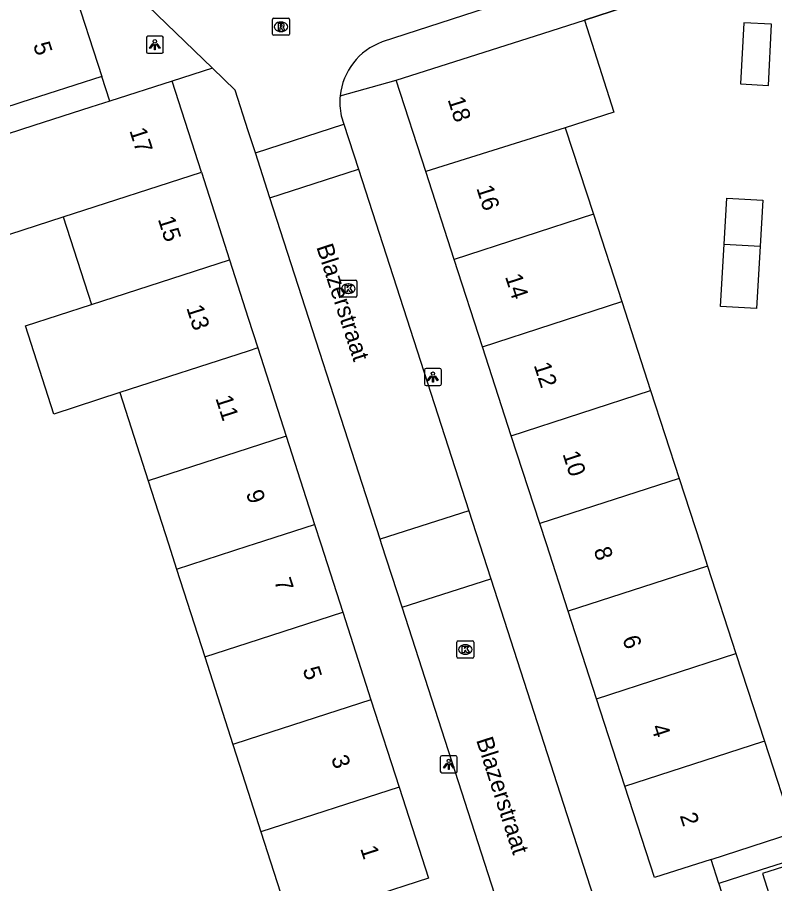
# Model space of a CAD drawing. Extents: x 159377 to 159983, y 382996 to 383595.
# Drawn here: x 159486.4 to 159530.9, y 383230.1 to 383280.9 of the extents above; entities that cross this region are included whole.
import ezdxf

# ---------------------------------------------------------------- set-up
doc = ezdxf.new("R2010")
doc.units = 0
for name, color, linetype in [('IMGEO_Kolk', 7, 'Continuous'), ('IMGEO_Lichtpunt', 7, 'Continuous'), ('IMGEO_Muur', 7, 'Continuous'), ('IMGEO_Openbare_ruimte_label', 7, 'Continuous'), ('IMGEO_Pand', 7, 'Continuous'), ('IMGEO_Pand_nummerreeks', 7, 'Continuous'), ('IMGEO_Rijbaan_lokaal_open', 7, 'Continuous'), ('IMGEO_Rioolput', 7, 'Continuous'), ('IMGEO_Voetpad_open', 7, 'Continuous')]:
    doc.layers.add(name, color=color, linetype=linetype)

msp = doc.modelspace()

# ---------------------------------------------------------------- linework, layer by layer
at = {"layer": 'IMGEO_Kolk'}
for p, q in [((159505.369, 383264.546), (159505.369, 383265.398)), ((159505.444, 383265.472), (159506.296, 383265.472)), ((159506.37, 383265.398), (159506.37, 383264.546)), ((159505.857, 383265.252), (159505.882, 383265.252)), ((159506.296, 383264.472), (159505.444, 383264.472)), ((159505.88, 383264.692), (159505.855, 383264.692)), ((159512.239, 383243.382), (159512.239, 383244.234)), ((159512.314, 383244.308), (159513.166, 383244.308)), ((159512.727, 383244.088), (159512.752, 383244.088)), ((159513.24, 383244.234), (159513.24, 383243.382)), ((159512.75, 383243.528), (159512.725, 383243.528)), ((159513.166, 383243.308), (159512.314, 383243.308))]:
    msp.add_line(p, q, dxfattribs=at)
for points in [[(159505.369, 383264.546), (159505.369, 383265.398)], [(159505.444, 383265.472), (159506.296, 383265.472)], [(159506.37, 383265.398), (159506.37, 383264.546)], [(159505.69, 383265.172), (159505.813, 383265.172), (159505.813, 383265.021), (159505.943, 383265.172), (159506.107, 383265.172), (159505.961, 383265.021), (159506.114, 383264.772), (159505.962, 383264.772), (159505.877, 383264.936), (159505.813, 383264.869), (159505.813, 383264.772), (159505.69, 383264.772), (159505.69, 383265.172)], [(159506.296, 383264.472), (159505.444, 383264.472)], [(159512.239, 383243.382), (159512.239, 383244.234)], [(159512.314, 383244.308), (159513.166, 383244.308)], [(159512.56, 383244.008), (159512.683, 383244.008), (159512.683, 383243.857), (159512.813, 383244.008), (159512.977, 383244.008), (159512.831, 383243.857), (159512.984, 383243.608), (159512.832, 383243.608), (159512.747, 383243.772), (159512.683, 383243.705), (159512.683, 383243.608), (159512.56, 383243.608), (159512.56, 383244.008)], [(159513.24, 383244.234), (159513.24, 383243.382)], [(159513.166, 383243.308), (159512.314, 383243.308)]]:
    msp.add_lwpolyline(points, dxfattribs=at)
for centre, start, end in [((159505.446, 383265.396), 91.552, 178.448), ((159505.446, 383265.396), 91.552, 178.448), ((159506.294, 383265.396), 1.552, 88.448), ((159506.294, 383265.396), 1.552, 88.448), ((159505.446, 383264.548), 181.552, 268.448), ((159505.446, 383264.548), 181.552, 268.448), ((159506.294, 383264.548), 271.552, 358.448), ((159506.294, 383264.548), 271.552, 358.448), ((159512.316, 383244.232), 91.552, 178.448), ((159512.316, 383244.232), 91.552, 178.448), ((159513.164, 383244.232), 1.552, 88.448), ((159513.164, 383244.232), 1.552, 88.448), ((159512.316, 383243.384), 181.552, 268.448), ((159512.316, 383243.384), 181.552, 268.448), ((159513.164, 383243.384), 271.552, 358.448), ((159513.164, 383243.384), 271.552, 358.448)]:
    msp.add_arc(centre, 0.0765, start, end, dxfattribs=at)
for centre, major_axis, ratio, start_param, end_param in [((159505.856, 383264.972), (-0.387, 0.002), 0.722429, 4.712389, 7.853982), ((159505.881, 383264.972), (-0.39, 0.002), 0.717154, 1.570796, 4.712389), ((159512.726, 383243.808), (-0.387, 0.002), 0.722429, 4.712389, 7.853982), ((159512.751, 383243.808), (-0.39, 0.002), 0.717154, 1.570796, 4.712389)]:
    msp.add_ellipse(centre, major_axis=major_axis, ratio=ratio, start_param=start_param, end_param=end_param, dxfattribs=at)
at = {"layer": 'IMGEO_Lichtpunt'}
for p, q in [((159494.021, 383279.681), (159494.021, 383278.874)), ((159494.021, 383279.681), (159494.021, 383278.874)), ((159494.923, 383279.776), (159494.115, 383279.776)), ((159494.923, 383279.776), (159494.115, 383279.776)), ((159495.017, 383278.874), (159495.017, 383279.681)), ((159495.017, 383278.874), (159495.017, 383279.681)), ((159494.115, 383278.78), (159494.923, 383278.78)), ((159494.115, 383278.78), (159494.923, 383278.78)), ((159510.339, 383260.196), (159510.339, 383259.389)), ((159510.339, 383260.196), (159510.339, 383259.389)), ((159511.241, 383260.291), (159510.433, 383260.291)), ((159511.241, 383260.291), (159510.433, 383260.291)), ((159511.335, 383259.389), (159511.335, 383260.196)), ((159511.335, 383259.389), (159511.335, 383260.196)), ((159510.433, 383259.295), (159511.241, 383259.295)), ((159510.433, 383259.295), (159511.241, 383259.295)), ((159511.27, 383237.477), (159511.27, 383236.67)), ((159511.27, 383237.477), (159511.27, 383236.67)), ((159512.172, 383237.572), (159511.364, 383237.572)), ((159512.172, 383237.572), (159511.364, 383237.572)), ((159512.266, 383236.67), (159512.266, 383237.477)), ((159512.266, 383236.67), (159512.266, 383237.477)), ((159511.364, 383236.576), (159512.172, 383236.576)), ((159511.364, 383236.576), (159512.172, 383236.576))]:
    msp.add_line(p, q, dxfattribs=at)
for points in [[(159494.395, 383279.345), (159494.434, 383279.317), (159494.246, 383279.055), (159494.208, 383279.082), (159494.395, 383279.345)], [(159494.497, 383279.297), (159494.544, 383279.297), (159494.544, 383278.975), (159494.497, 383278.975), (159494.497, 383279.297)], [(159494.607, 383279.317), (159494.645, 383279.344), (159494.832, 383279.082), (159494.793, 383279.054), (159494.607, 383279.317)], [(159510.713, 383259.86), (159510.752, 383259.832), (159510.564, 383259.57), (159510.526, 383259.597), (159510.713, 383259.86)], [(159510.815, 383259.812), (159510.862, 383259.812), (159510.862, 383259.49), (159510.815, 383259.49), (159510.815, 383259.812)], [(159510.925, 383259.832), (159510.963, 383259.859), (159511.15, 383259.597), (159511.111, 383259.569), (159510.925, 383259.832)], [(159511.644, 383237.141), (159511.683, 383237.113), (159511.495, 383236.851), (159511.457, 383236.878), (159511.644, 383237.141)], [(159511.746, 383237.093), (159511.793, 383237.093), (159511.793, 383236.771), (159511.746, 383236.771), (159511.746, 383237.093)], [(159511.856, 383237.113), (159511.894, 383237.14), (159512.081, 383236.878), (159512.042, 383236.85), (159511.856, 383237.113)]]:
    msp.add_lwpolyline(points, dxfattribs=at)
for centre in [(159494.52, 383279.479), (159510.838, 383259.994), (159511.769, 383237.275)]:
    msp.add_circle(centre, 0.0994, dxfattribs=at)
for centre, start, end in [((159494.115, 383279.681), 90, 180), ((159494.115, 383279.681), 90, 180), ((159494.923, 383279.681), 0, 90), ((159494.923, 383279.681), 0, 90), ((159494.115, 383278.874), 180, 270), ((159494.115, 383278.874), 180, 270), ((159494.923, 383278.874), 270, 0), ((159494.923, 383278.874), 270, 360), ((159510.433, 383260.196), 90, 180), ((159510.433, 383260.196), 90, 180), ((159511.241, 383260.196), 0, 90), ((159511.241, 383260.196), 0, 90), ((159510.433, 383259.389), 180, 270), ((159510.433, 383259.389), 180, 270), ((159511.241, 383259.389), 270, 0), ((159511.241, 383259.389), 270, 360), ((159511.364, 383237.477), 90, 180), ((159511.364, 383237.477), 90, 180), ((159512.172, 383237.477), 0, 90), ((159512.172, 383237.477), 0, 90), ((159511.364, 383236.67), 180, 270), ((159511.364, 383236.67), 180, 270), ((159512.172, 383236.67), 270, 0), ((159512.172, 383236.67), 270, 360)]:
    msp.add_arc(centre, 0.0946, start, end, dxfattribs=at)
at = {"layer": 'IMGEO_Muur'}
msp.add_lwpolyline([(159519.728, 383280.725), (159529.246, 383283.829)], dxfattribs=at)
at = {"layer": 'IMGEO_Pand'}
for points in [[(159489.673, 383282.802), (159491.407, 383277.42)], [(159508.678, 383277.193), (159516.853, 383279.806), (159519.728, 383280.725)], [(159519.728, 383280.725), (159521.455, 383275.325), (159518.605, 383274.414)], [(159528.882, 383276.979), (159530.524, 383276.897), (159530.715, 383280.49), (159529.073, 383280.572), (159528.882, 383276.979)], [(159491.407, 383277.42), (159486.65, 383275.883), (159483.239, 383274.78)], [(159495.527, 383277.153), (159491.872, 383275.977)], [(159497.247, 383271.805), (159495.527, 383277.153)], [(159510.415, 383271.836), (159508.678, 383277.193)], [(159491.872, 383275.977), (159490.768, 383275.622), (159487.421, 383274.546), (159483.482, 383273.28)], [(159518.605, 383274.414), (159510.415, 383271.836)], [(159518.605, 383274.414), (159520.255, 383269.333)], [(159483.482, 383273.28), (159485.21, 383267.909), (159489.146, 383269.183)], [(159489.146, 383269.183), (159497.247, 383271.805)], [(159497.247, 383271.805), (159498.902, 383266.66)], [(159512.087, 383266.681), (159510.415, 383271.836)], [(159527.927, 383267.583), (159528.084, 383270.283), (159530.2, 383270.161), (159530.045, 383267.471)], [(159489.146, 383269.183), (159490.801, 383264.037)], [(159520.255, 383269.333), (159512.087, 383266.681)], [(159520.255, 383269.333), (159521.919, 383264.211)], [(159530.045, 383267.471), (159529.833, 383263.801), (159527.716, 383263.923), (159527.927, 383267.583)], [(159527.927, 383267.583), (159530.045, 383267.471)], [(159490.801, 383264.037), (159498.902, 383266.66)], [(159498.902, 383266.66), (159500, 383263.247), (159500.563, 383261.497)], [(159513.75, 383261.553), (159512.087, 383266.681)], [(159492.462, 383258.873), (159488.591, 383257.619), (159486.93, 383262.784), (159490.801, 383264.037)], [(159513.75, 383261.553), (159521.919, 383264.211)], [(159521.919, 383264.211), (159523.611, 383259.001)], [(159500.563, 383261.497), (159500, 383261.315), (159492.462, 383258.873)], [(159500.563, 383261.497), (159502.227, 383256.323)], [(159515.438, 383256.35), (159513.75, 383261.553)], [(159492.462, 383258.873), (159494.126, 383253.699)], [(159515.438, 383256.35), (159523.611, 383259.001)], [(159523.611, 383259.001), (159525.285, 383253.847)], [(159502.227, 383256.323), (159500, 383255.601), (159494.126, 383253.699)], [(159502.227, 383256.323), (159503.894, 383251.14)], [(159517.11, 383251.194), (159515.438, 383256.35)], [(159494.126, 383253.699), (159495.316, 383250), (159495.793, 383248.517)], [(159525.285, 383253.847), (159517.11, 383251.194)], [(159525.285, 383253.847), (159526.535, 383250), (159526.957, 383248.702)], [(159495.793, 383248.517), (159500, 383249.879), (159500.373, 383250), (159503.894, 383251.14)], [(159503.894, 383251.14), (159504.261, 383250), (159505.546, 383246.004)], [(159518.779, 383246.048), (159517.497, 383250), (159517.11, 383251.194)], [(159495.793, 383248.517), (159497.445, 383243.381)], [(159526.957, 383248.702), (159518.779, 383246.048)], [(159526.957, 383248.702), (159528.622, 383243.576)], [(159497.445, 383243.381), (159500, 383244.208), (159505.546, 383246.004)], [(159505.546, 383246.004), (159507.201, 383240.86)], [(159520.441, 383240.921), (159518.779, 383246.048)], [(159520.441, 383240.921), (159528.622, 383243.576)], [(159528.622, 383243.576), (159530.29, 383238.439)], [(159497.445, 383243.381), (159499.1, 383238.237)], [(159522.107, 383235.784), (159520.441, 383240.921)], [(159507.201, 383240.86), (159500, 383238.528), (159499.1, 383238.237)], [(159507.201, 383240.86), (159508.849, 383235.734)], [(159522.107, 383235.784), (159530.19, 383238.407), (159530.29, 383238.439)], [(159530.29, 383238.439), (159532.035, 383233.068)], [(159499.1, 383238.237), (159500, 383235.437), (159500.748, 383233.11)], [(159508.849, 383235.734), (159500.748, 383233.11)], [(159508.849, 383235.734), (159510.568, 383230.39), (159507.076, 383229.267)], [(159527.161, 383231.498), (159523.844, 383230.429), (159522.107, 383235.784)], [(159500.748, 383233.11), (159502.462, 383227.783)], [(159527.161, 383231.498), (159531.921, 383233.031), (159532.035, 383233.068)], [(159533.007, 383231.575), (159530.169, 383230.674), (159530.8, 383228.688), (159533.646, 383229.592)]]:
    msp.add_lwpolyline(points, dxfattribs=at)
at = {"layer": 'IMGEO_Rijbaan_lokaal_open'}
for points in [[(159497.907, 383277.902), (159491.962, 383283.659), (159483.583, 383309.643)], [(159543.208, 383290.901), (159507.852, 383279.443)], [(159500.419, 383272.939), (159500, 383274.237), (159499.23, 383276.621), (159497.907, 383277.902)], [(159505.455, 383275.111), (159505.614, 383274.618)], [(159500.419, 383272.939), (159505.614, 383274.618)], [(159505.614, 383274.618), (159506.466, 383271.982)], [(159501.27, 383270.303), (159500.419, 383272.939)], [(159501.27, 383270.303), (159506.466, 383271.982)], [(159506.466, 383271.982), (159512.938, 383251.951)], [(159507.737, 383250.278), (159501.27, 383270.303)], [(159512.938, 383251.951), (159507.737, 383250.278)], [(159512.938, 383251.951), (159513.568, 383250), (159514.229, 383247.954)], [(159509.028, 383246.282), (159507.827, 383250), (159507.737, 383250.278)], [(159509.028, 383246.282), (159514.229, 383247.954)], [(159514.229, 383247.954), (159526.269, 383210.676)], [(159521.064, 383209.004), (159509.028, 383246.282)]]:
    msp.add_lwpolyline(points, dxfattribs=at)
for centre, radius, start, end in [((159509.145, 383275.899), 3.772, 110.0464, 174.0529), ((159509.097, 383275.894), 3.725, 173.893, 192.1275)]:
    msp.add_arc(centre, radius, start, end, dxfattribs=at)
at = {"layer": 'IMGEO_Rioolput'}
for p, q in [((159501.421, 383279.908), (159501.421, 383280.76)), ((159501.496, 383280.834), (159502.348, 383280.834)), ((159501.909, 383280.614), (159501.934, 383280.614)), ((159502.422, 383280.76), (159502.422, 383279.908)), ((159501.932, 383280.054), (159501.907, 383280.054)), ((159502.348, 383279.834), (159501.496, 383279.834))]:
    msp.add_line(p, q, dxfattribs=at)
for points in [[(159501.421, 383279.908), (159501.421, 383280.76)], [(159501.496, 383280.834), (159502.348, 383280.834)], [(159502.01, 383280.532), (159501.758, 383280.534), (159501.758, 383280.134)], [(159502.422, 383280.76), (159502.422, 383279.908)], [(159501.758, 383280.134), (159501.882, 383280.134), (159501.882, 383280.296), (159501.893, 383280.296)], [(159501.936, 383280.453), (159501.882, 383280.453), (159501.882, 383280.372)], [(159501.882, 383280.372), (159501.934, 383280.372)], [(159501.94, 383280.267), (159502.011, 383280.134), (159502.151, 383280.134), (159502.086, 383280.26)], [(159502.348, 383279.834), (159501.496, 383279.834)]]:
    msp.add_lwpolyline(points, dxfattribs=at)
for centre, radius, start, end in [((159501.498, 383280.758), 0.0765, 91.552, 178.448), ((159501.498, 383280.758), 0.0765, 91.552, 178.448), ((159502.009, 383280.422), 0.109, 350.3612, 89.416), ((159502.346, 383280.758), 0.0765, 1.552, 88.448), ((159502.346, 383280.758), 0.0765, 1.552, 88.448), ((159501.892, 383280.243), 0.0533, 26.0293, 88.6989), ((159501.918, 383280.561), 0.19, 274.7715, 282.9687), ((159501.942, 383280.357), 0.0964, 77.0061, 93.1865), ((159501.956, 383280.414), 0.0378, 276.6634, 79.6772), ((159502.007, 383280.422), 0.112, 277.5842, 350.9817), ((159501.991, 383280.207), 0.108, 29.5134, 73.7905), ((159501.498, 383279.91), 0.0765, 181.552, 268.448), ((159501.498, 383279.91), 0.0765, 181.552, 268.448), ((159502.346, 383279.91), 0.0765, 271.552, 358.448), ((159502.346, 383279.91), 0.0765, 271.552, 358.448)]:
    msp.add_arc(centre, radius, start, end, dxfattribs=at)
for centre, major_axis, ratio, start_param, end_param in [((159501.908, 383280.334), (-0.387, 0.002), 0.722429, 4.712389, 7.853982), ((159501.933, 383280.334), (-0.39, 0.002), 0.717154, 1.570796, 4.712389)]:
    msp.add_ellipse(centre, major_axis=major_axis, ratio=ratio, start_param=start_param, end_param=end_param, dxfattribs=at)
at = {"layer": 'IMGEO_Voetpad_open'}
for points in [[(159532.782, 383283.653), (159531.284, 383283.727), (159529.246, 383283.829), (159519.728, 383280.725)], [(159497.907, 383277.902), (159495.527, 383277.153)], [(159491.872, 383275.977), (159491.407, 383277.42)], [(159505.393, 383276.29), (159508.678, 383277.193)], [(159561.744, 383231.135), (159558.829, 383240.129), (159535.859, 383232.707), (159532.941, 383231.781), (159530.104, 383230.88), (159527.615, 383230.086)], [(159527.615, 383230.086), (159527.161, 383231.498)], [(159527.615, 383230.086), (159527.624, 383230.058), (159530.484, 383221.094)]]:
    msp.add_lwpolyline(points, dxfattribs=at)

# ---------------------------------------------------------------- texts
at = {"layer": 'IMGEO_Openbare_ruimte_label'}
for rotation, p in [(288.0546, (159503.983, 383267.423)), (287.8734, (159513.364, 383238.498))]:
    msp.add_text('Blazerstraat', height=1, rotation=rotation, dxfattribs=at).set_placement(p)
at = {"layer": 'IMGEO_Pand_nummerreeks'}
for s, rotation, p in [('5', 287.8566, (159487.363, 383279.277)), ('18', 287.9684, (159511.691, 383276.069)), ('17', 287.8302, (159493.015, 383274.25)), ('16', 287.9684, (159513.375, 383270.876)), ('15', 287.83, (159494.686, 383269.054)), ('14', 287.9684, (159515.06, 383265.68)), ('13', 287.8302, (159496.357, 383263.858)), ('12', 287.9684, (159516.744, 383260.487)), ('11', 287.83, (159498.064, 383258.554)), ('10', 287.9684, (159518.432, 383255.285)), ('9', 287.8293, (159499.855, 383252.991)), ('8', 287.9684, (159520.259, 383249.651)), ('7', 287.83, (159501.512, 383247.834)), ('6', 287.9684, (159521.943, 383244.459)), ('5', 287.83, (159503.183, 383242.638)), ('4', 287.9684, (159523.628, 383239.263)), ('3', 287.83, (159504.854, 383237.442)), ('2', 287.9684, (159525.313, 383234.069)), ('1', 287.83, (159506.561, 383232.137))]:
    msp.add_text(s, height=1, rotation=rotation, dxfattribs=at).set_placement(p)

doc.saveas('drawing.dxf')
